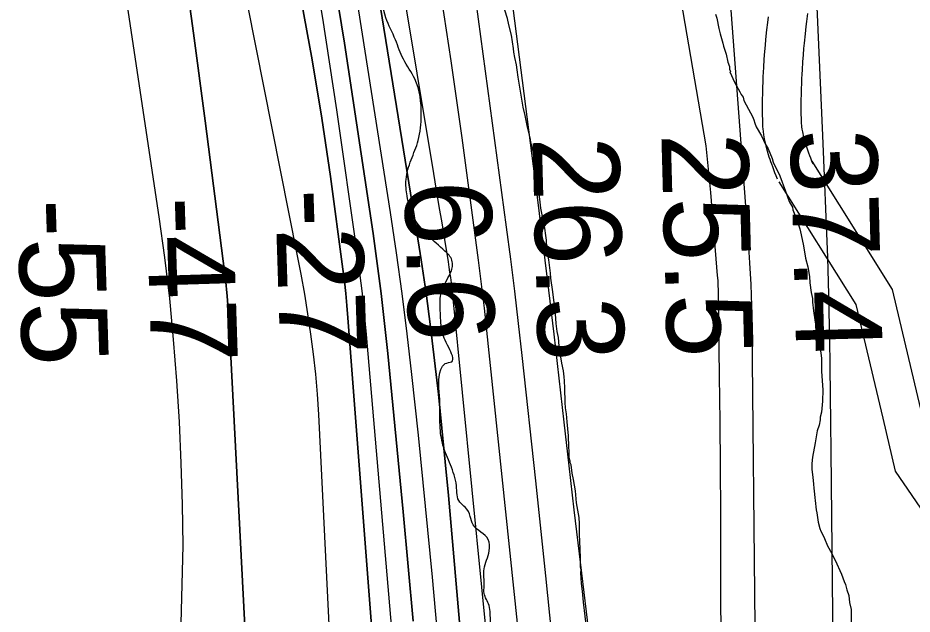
# Model space of a CAD drawing. Extents: x 3313447 to 3351316, y 703786 to 729172.
# Drawn here: x 3324640 to 3325333, y 725943 to 726405 of the extents above; entities that cross this region are included whole.
import ezdxf

# ---------------------------------------------------------------- set-up
doc = ezdxf.new("R2010")
doc.units = 0
for name, color, linetype in [('V-RIVR-EDGE', 7, 'Continuous'), ('V-RIVR-RANG', 7, 'Continuous'), ('V-ROAD-CNTR', 7, 'Continuous'), ('V-SITE-VEGE', 7, 'Continuous'), ('V-TOPO-DPTH', 7, 'Continuous'), ('V-TOPO-MAJR', 7, 'Continuous'), ('V-TOPO-MINR', 7, 'Continuous'), ('V-TOPO-WATR', 7, 'Continuous')]:
    doc.layers.add(name, color=color, linetype=linetype)

msp = doc.modelspace()

# ---------------------------------------------------------------- linework, layer by layer
at = {"layer": 'V-RIVR-EDGE'}
msp.add_spline([(3325128.87, 723979.74), (3325130.86, 724002.62), (3325129.36, 724023.95), (3325130.2, 724049.16), (3325132.57, 724063.89), (3325132.59, 724075.13), (3325133.05, 724103.44), (3325133.48, 724121.67), (3325133.91, 724137.18), (3325133.21, 724168.98), (3325130.96, 724198.07), (3325127.51, 724215.53), (3325123.67, 724232.22), (3325122.55, 724248.12), (3325122.61, 724270.61), (3325119.95, 724295.82), (3325118.07, 724318.71), (3325113.49, 724348.19), (3325109.62, 724353.24), (3325108.47, 724357.13), (3325113.52, 724362.15), (3325113.54, 724367.58), (3325107.79, 724394.74), (3325101.65, 724423.46), (3325093.21, 724459.16), (3325088.22, 724479.72), (3325085.57, 724505.32), (3325081.83, 724561.56), (3325078.43, 724596.09), (3325065.73, 724636.45), (3325059.19, 724658.57), (3325056.89, 724670.99), (3325053.43, 724682.24), (3325053.46, 724693.87), (3325057.76, 724707.44), (3325061.28, 724721.78), (3325070.21, 724724.08), (3325076.03, 724725.62), (3325080.31, 724732.98), (3325086.54, 724740.33), (3325091.62, 724755.83), (3325097.48, 724775.2), (3325101.02, 724793.03), (3325102.29, 724836.47), (3325108.59, 724877.17), (3325112.52, 724897.71), (3325114.88, 724911.28), (3325115.31, 724927.18), (3325108.05, 724971.79), (3325103.09, 725004.38), (3325096.97, 725038.52), (3325094.7, 725060.63), (3325092.8, 725076.15), (3325091.36, 725123.08), (3325085.2, 725138.22), (3325079.8, 725152.58), (3325077.53, 725173.14), (3325077.94, 725185.16), (3325081.46, 725196.01), (3325081.87, 725202.99), (3325081.52, 725221.6), (3325081.56, 725235.18), (3325076.93, 725247.6), (3325076.95, 725255.74), (3325073.9, 725274.36), (3325073.56, 725294.14), (3325072.8, 725300.35), (3325066.61, 725305.02), (3325061.57, 725307.36), (3325056.93, 725312.41), (3325056.16, 725315.52), (3325058.89, 725319.77), (3325063.16, 725321.7), (3325064.33, 725325.97), (3325062.41, 725333.34), (3325051.96, 725343.45), (3325044.62, 725354.32), (3325040.39, 725367.91), (3325037.73, 725388.47), (3325034.69, 725415.23), (3325032.81, 725437.34), (3325028.98, 725457.52), (3325022.42, 725471.88), (3325019.34, 725480.81), (3325019.76, 725495.16), (3325021.34, 725506.4), (3325027.58, 725521.51), (3325028.39, 725531.59), (3325027.65, 725549.82), (3325028.07, 725560.68), (3325030.05, 725576.96), (3325030.08, 725587.82), (3325026.6, 725594.81), (3325021.19, 725600.64), (3325015.79, 725611.9), (3325011.95, 725627.42), (3325013.54, 725643.31), (3325023.68, 725668.5), (3325024.5, 725685.17), (3325023.37, 725697.2), (3325016.8, 725707.68), (3324999.38, 725722.07), (3324999.41, 725730.99), (3325002.15, 725743.01), (3325009.93, 725753.85), (3325016.55, 725764.3), (3325016.96, 725772.06), (3325016.99, 725783.3), (3325013.15, 725802.31), (3325012.8, 725817.05), (3325005.46, 725827.93), (3325004.7, 725833.75), (3325008.98, 725840.72), (3325012.11, 725849.63), (3325012.14, 725863.2), (3325003.65, 725879.9), (3324999.04, 725896.59), (3325000.61, 725905.5), (3325006.06, 725911.31), (3325008.78, 725917.12), (3325006.12, 725937.29), (3325004.99, 725950.09), (3325001.13, 725959.4), (3325001.15, 725965.22), (3325001.18, 725978.41), (3325005.09, 725992.36), (3325004.34, 726001.28), (3324992.73, 726012.55), (3324990.42, 726019.15), (3324986.56, 726026.14), (3324982.31, 726030.03), (3324979.62, 726042.84), (3324975.01, 726059.13), (3324969.23, 726074.27), (3324966.94, 726089.4), (3324966.61, 726112.67), (3324968.99, 726135.55), (3324970.94, 726137.48), (3324975.98, 726139.02), (3324973.68, 726149.88), (3324968.29, 726163.86), (3324967.16, 726178.6), (3324967.18, 726188.29), (3324970.31, 726198.76), (3324976.55, 726212.7), (3324976.18, 726217.74), (3324970.77, 726224.74), (3324957.61, 726236.79), (3324946.4, 726251.17), (3324941.4, 726267.47), (3324940.65, 726280.27), (3324944.57, 726295.38), (3324950.04, 726310.49), (3324952.41, 726330.26), (3324947.44, 726358.2), (3324938.56, 726373.35), (3324932.39, 726388.48), (3324925.06, 726405.57), (3324920.86, 726429.23), (3324918.6, 726458.32), (3324919.04, 726480.04), (3324922.18, 726492.83), (3324928.02, 726504.45), (3324929.21, 726515.3), (3324925.75, 726525.4), (3324920.34, 726533.17), (3324911.44, 726540.94), (3324898.65, 726546.4), (3324898.27, 726549.51), (3324904.11, 726556.86), (3324904.12, 726561.51), (3324900.3, 726584.79), (3324894.17, 726616.61), (3324886.87, 726644.55), (3324883.07, 726672.48), (3324880.42, 726698.86), (3324875.46, 726733.38), (3324872.42, 726758.21), (3324873.62, 726772.56), (3324869.79, 726791.95), (3324865.97, 726817.17), (3324860.21, 726840.84), (3324856.37, 726855.2), (3324854.85, 726866.45), (3324854.86, 726869.94), (3324856.45, 726886.22), (3324861.93, 726906.38), (3324860.41, 726921.12), (3324853.87, 726943.24), (3324847.71, 726958.38), (3324847.71, 726960.32), (3324853.93, 726966.12), (3324853.94, 726970.77), (3324846.22, 726982.81), (3324842.36, 726990.97), (3324841.61, 727000.66), (3324840.46, 727006.09), (3324839.31, 727011.91), (3324833.89, 727017.36), (3324828.47, 727018.53), (3324827.31, 727023.58), (3324828.12, 727034.05), (3324830.45, 727038.31), (3324835.16, 727060.79), (3324840.61, 727066.2), (3324842.18, 727073.96), (3324840.66, 727089.47), (3324833.35, 727110.43), (3324827.58, 727129.45), (3324826.81, 727134.88), (3324828.77, 727139.92), (3324829.55, 727143.4), (3324829.57, 727149.61), (3324828.44, 727167.06), (3324824.98, 727178.32), (3324821.51, 727187.25), (3324811.84, 727196.19), (3324806.43, 727205.12), (3324802.59, 727217.93), (3324797.62, 727246.64), (3324789.21, 727297.46), (3324787.34, 727325.78), (3324787.03, 727354.86), (3324786.03, 727361.49)], degree=3, dxfattribs=at)
at = {"layer": 'V-ROAD-CNTR'}
for points in [[(3325228.57, 726280.56), (3325227.52, 726283.06), (3325226.53, 726285.48), (3325225.62, 726287.78), (3325224.78, 726289.95), (3325224.03, 726292.01), (3325223.34, 726293.95), (3325222.71, 726295.79), (3325222.14, 726297.54), (3325221.61, 726299.22), (3325220.71, 726302.29), (3325219.97, 726305.06), (3325219.38, 726307.52), (3325218.91, 726309.69), (3325218.53, 726311.61), (3325218.23, 726313.3), (3325217.99, 726314.85), (3325217.64, 726317.42), (3325217.42, 726319.42), (3325217.28, 726320.98), (3325217.13, 726323.24), (3325217.04, 726325.48), (3325216.93, 726331.42), (3325216.91, 726336.95), (3325216.94, 726342.12), (3325217.03, 726346.98), (3325217.15, 726351.52), (3325217.3, 726355.78), (3325217.48, 726359.77), (3325217.67, 726363.51), (3325217.87, 726367.03), (3325218.3, 726373.56), (3325218.73, 726379.29), (3325219.15, 726384.29), (3325219.55, 726388.68), (3325220.31, 726396.28), (3325220.93, 726401.99), (3325221.42, 726406.28)], [(3325256.23, 726292.17), (3325255.23, 726294.54), (3325254.36, 726296.68), (3325253.57, 726298.66), (3325252.87, 726300.5), (3325252.23, 726302.22), (3325251.67, 726303.82), (3325251.16, 726305.3), (3325250.71, 726306.68), (3325250.32, 726307.92), (3325249.61, 726310.36), (3325249.06, 726312.43), (3325248.63, 726314.21), (3325248.29, 726315.76), (3325248.03, 726317.11), (3325247.82, 726318.28), (3325247.67, 726319.24), (3325247.42, 726321.08), (3325247.27, 726322.4), (3325247.19, 726323.32), (3325247.09, 726324.82), (3325247.03, 726326.33), (3325246.93, 726331.76), (3325246.91, 726336.92), (3325246.94, 726341.76), (3325247.02, 726346.31), (3325247.14, 726350.58), (3325247.28, 726354.59), (3325247.44, 726358.36), (3325247.62, 726361.89), (3325247.81, 726365.19), (3325248.22, 726371.44), (3325248.64, 726376.9), (3325249.04, 726381.68), (3325249.42, 726385.84), (3325250.15, 726393.18), (3325250.74, 726398.67), (3325251.21, 726402.77), (3325251.96, 726408.96)], [(3325255.11, 726294.33), (3325317.31, 726195.02), (3325339.34, 726102.09), (3325347.76, 726066.5), (3325371.43, 726031.74), (3325406.99, 726001.59), (3325434.13, 725987.88)], [(3325229.68, 726278.4), (3325289.26, 726183.28), (3325310.15, 726095.18), (3325319.84, 726054.2), (3325348.92, 726011.49), (3325390.29, 725976.42), (3325431.07, 725955.81)]]:
    msp.add_lwpolyline(points, dxfattribs=at)
at = {"layer": 'V-SITE-VEGE'}
for points in [[(3325074.83, 726018.22), (3325072.81, 726029.6), (3325071.83, 726038.83), (3325070.49, 726047.72), (3325069.48, 726052.7), (3325068.47, 726059.1), (3325067.77, 726060.53), (3325067.79, 726061.95), (3325067.1, 726064.44), (3325067.15, 726069.41), (3325066.83, 726072.96), (3325066.55, 726081.48), (3325065.59, 726092.49), (3325064.93, 726098.53), (3325064.27, 726103.15), (3325063.96, 726107.42), (3325063.71, 726118.42), (3325063.41, 726124.11), (3325063.08, 726127.3), (3325062.77, 726131.92), (3325061.41, 726137.97), (3325059.4, 726151.12), (3325058.75, 726157.87), (3325057.73, 726162.49), (3325057.08, 726168.54), (3325056.44, 726175.99), (3325054.47, 726193.05), (3325052.8, 726203.72), (3325052.48, 726207.63), (3325051.16, 726217.93), (3325050.48, 726221.84), (3325049.83, 726227.53), (3325049.52, 726233.21), (3325048.85, 726236.77), (3325048.19, 726242.45), (3325045.15, 726258.1), (3325044.48, 726262.72), (3325043.83, 726269.11), (3325042.8, 726273.03), (3325040.49, 726291.51), (3325039.84, 726297.55), (3325039.17, 726302.17), (3325037.46, 726308.93), (3325037.13, 726311.42), (3325034.73, 726320.67), (3325033.04, 726329.92), (3325031.33, 726336.32), (3325028.98, 726350.19), (3325027.64, 726359.43), (3325026.64, 726365.12), (3325026.31, 726369.03), (3325024.95, 726374.72), (3325024.28, 726378.98), (3325023.95, 726381.83), (3325022.27, 726392.14), (3325020.22, 726399.97), (3325019.2, 726404.95), (3325017.13, 726411.35)], [(3325180.39, 726408.39), (3325181.42, 726405.19), (3325183.12, 726397.36)], [(3325183.12, 726397.36), (3325184.15, 726393.09), (3325186.21, 726385.97), (3325186.54, 726383.49), (3325188.61, 726377.43), (3325189.98, 726371.03), (3325191.36, 726367.82), (3325191.34, 726365.69), (3325192.04, 726363.91), (3325191.68, 726363.56), (3325195.15, 726355.72), (3325199.34, 726348.22), (3325200.39, 726346.08), (3325201.79, 726343.94), (3325202.47, 726341.45), (3325205.96, 726334.67), (3325209.1, 726328.97), (3325210.14, 726326.47), (3325210.83, 726323.98), (3325211.86, 726321.13), (3325216.06, 726313.99), (3325218.84, 726307.93), (3325221.29, 726304), (3325224.41, 726296.52), (3325225.09, 726293.67), (3325230.32, 726282.97), (3325234.82, 726271.22), (3325236.54, 726265.88), (3325237.94, 726262.67), (3325240.03, 726258.74), (3325240.36, 726256.61), (3325243.83, 726248.41), (3325245.9, 726242), (3325246.93, 726237.38), (3325248.62, 726228.85), (3325250.3, 726219.25), (3325252.02, 726212.48), (3325253.37, 726205.02), (3325253.67, 726200.05), (3325254.67, 726192.58), (3325255.69, 726187.96), (3325255.66, 726185.12), (3325256.31, 726178.37), (3325258.32, 726166.28), (3325259, 726163.44), (3325259.67, 726158.81), (3325261.04, 726153.47), (3325262.03, 726145.66), (3325262.7, 726141.75), (3325262.61, 726131.45), (3325263.54, 726117.25), (3325263.46, 726108.37), (3325262.67, 726099.86), (3325261.56, 726095.97), (3325261.54, 726093.84), (3325260.8, 726089.94), (3325259.33, 726085.34), (3325257.83, 726076.12), (3325255.59, 726065.14), (3325255.19, 726060.18), (3325255.15, 726055.56), (3325255.8, 726049.52), (3325256.46, 726044.19), (3325256.79, 726040.99), (3325257.1, 726036.38), (3325257.42, 726033.53), (3325257.76, 726031.4), (3325258.4, 726024.29), (3325259.09, 726021.8), (3325260.09, 726014.7), (3325261.46, 726009.71), (3325262.15, 726007.58), (3325263.89, 726004.36), (3325264.93, 726001.87), (3325267.37, 725996.17), (3325270.51, 725990.46), (3325271.55, 725987.96), (3325273.3, 725985.11), (3325278.16, 725974.41), (3325280.24, 725968.71), (3325281.28, 725966.22), (3325282.31, 725962.31), (3325283.69, 725957.68), (3325284.35, 725952.34), (3325285.71, 725947.01), (3325285.59, 725933.88)], [(3325080.75, 725930.84), (3325078.11, 725952.52), (3325077.48, 725961.04), (3325076.48, 725967.09), (3325076.2, 725975.25), (3325076.22, 725977.74), (3325075.89, 725979.87), (3325075.94, 725985.55), (3325075.67, 725995.14), (3325075.35, 725997.98), (3325075.07, 726006.5), (3325075.14, 726013.25), (3325074.83, 726018.22)]]:
    msp.add_lwpolyline(points, dxfattribs=at)
at = {"layer": 'V-TOPO-DPTH'}
for points in [[(3324674.27, 727084.41), (3324746.92, 726597.31), (3324756.84, 726529.48), (3324766.51, 726461.62), (3324775.79, 726393.7), (3324784.81, 726325.74), (3324798.96, 726216.81), (3324800.56, 726203.28), (3324801.95, 726189.73), (3324803.02, 726176.15), (3324803.89, 726162.55), (3324832.27, 725615.79)], [(3324832.27, 725615.79), (3324803.89, 726162.55), (3324803.02, 726176.15), (3324801.95, 726189.73), (3324800.56, 726203.28), (3324798.96, 726216.81), (3324784.81, 726325.74), (3324775.79, 726393.7), (3324766.51, 726461.62), (3324756.84, 726529.48), (3324746.92, 726597.31), (3324674.27, 727084.41)], [(3324773.84, 726988.71), (3324821.63, 726771.12), (3324841.69, 726675.22), (3324860.45, 726579.08), (3324877.28, 726482.59), (3324892.82, 726385.85), (3324915.01, 726238.29), (3324918.3, 726215.13), (3324921.35, 726191.94), (3324924.02, 726168.71), (3324926.45, 726145.45), (3324938.28, 726022.61), (3324946.15, 725937.88)], [(3324773.84, 726988.71), (3324821.63, 726771.12), (3324841.69, 726675.22), (3324860.45, 726579.08), (3324877.28, 726482.59), (3324892.82, 726385.85), (3324915.01, 726238.29), (3324918.3, 726215.13), (3324921.35, 726191.94), (3324924.02, 726168.71), (3324926.45, 726145.45), (3324938.28, 726022.61), (3324946.15, 725937.88)], [(3324903.25, 725483.45), (3324872.94, 726098.1), (3324871.95, 726113.74), (3324870.67, 726129.36), (3324868.94, 726144.93), (3324866.93, 726160.47), (3324864.57, 726175.98), (3324862.05, 726191.45), (3324859.28, 726206.88), (3324856.35, 726222.29), (3324805.16, 726480.35), (3324783.29, 726594.75), (3324762.49, 726709.34), (3324743.28, 726824.2), (3324725.14, 726939.25)], [(3324903.25, 725483.45), (3324872.94, 726098.1), (3324871.95, 726113.74), (3324870.67, 726129.36), (3324868.94, 726144.93), (3324866.93, 726160.47), (3324864.57, 726175.98), (3324862.05, 726191.45), (3324859.28, 726206.88), (3324856.35, 726222.29), (3324805.16, 726480.35), (3324783.29, 726594.75), (3324762.49, 726709.34), (3324743.28, 726824.2), (3324725.14, 726939.25)], [(3324931.76, 725702.87), (3324895.59, 726173.04), (3324894.78, 726182.49), (3324893.87, 726191.91), (3324892.79, 726201.33), (3324891.61, 726210.73), (3324881.97, 726282.61), (3324875.33, 726327.85), (3324867.95, 726372.95), (3324859.46, 726417.87), (3324850.23, 726462.64), (3324846.65, 726478.98), (3324835.11, 726531.84), (3324823.63, 726584.71), (3324812.22, 726637.59), (3324800.87, 726690.49), (3324781.44, 726781.32), (3324768.3, 726845.89), (3324756.01, 726910.62)], [(3324756.01, 726910.62), (3324768.3, 726845.89), (3324781.44, 726781.32), (3324800.87, 726690.49), (3324812.22, 726637.59), (3324823.63, 726584.71), (3324835.11, 726531.84), (3324846.65, 726478.98), (3324850.23, 726462.64), (3324859.46, 726417.87), (3324867.95, 726372.95), (3324875.33, 726327.85), (3324881.97, 726282.61), (3324891.61, 726210.73), (3324892.79, 726201.33), (3324893.87, 726191.91), (3324894.78, 726182.49), (3324895.59, 726173.04), (3324931.76, 725702.87)], [(3325022.87, 725467.28), (3324973.42, 726035.26), (3324971.02, 726061.45), (3324968.48, 726087.61), (3324965.7, 726113.76), (3324962.78, 726139.89), (3324959.56, 726165.98), (3324956.12, 726192.04), (3324952.33, 726218.05), (3324948.31, 726244.03), (3324886.5, 726626.37), (3324871.47, 726718.05), (3324856.14, 726809.68), (3324840.39, 726901.23)], [(3324840.39, 726901.23), (3324856.14, 726809.68), (3324871.47, 726718.05), (3324886.5, 726626.37), (3324948.31, 726244.03), (3324952.33, 726218.05), (3324956.12, 726192.04), (3324959.56, 726165.98), (3324962.78, 726139.89), (3324965.7, 726113.76), (3324968.48, 726087.61), (3324971.02, 726061.45), (3324973.42, 726035.26), (3325022.87, 725467.28)], [(3325116.62, 724677.97), (3325077.58, 725361.22), (3325076.13, 725385.02), (3325074.55, 725408.8), (3325072.79, 725432.58), (3325070.91, 725456.34), (3325061.14, 725574.1), (3325054.02, 725656.71), (3325046.55, 725739.29), (3325038.57, 725821.83), (3325030.23, 725904.33), (3325002.74, 726168.09), (3325001.39, 726180.49), (3324999.97, 726192.87), (3324998.44, 726205.25), (3324996.84, 726217.61), (3324984.12, 726312.52), (3324975.68, 726372.26), (3324966.67, 726431.92), (3324956.81, 726491.44), (3324946.38, 726550.87), (3324899.37, 726807.96), (3324890.83, 726854.79), (3324882.32, 726901.62)]]:
    msp.add_lwpolyline(points, dxfattribs=at)
at = {"layer": 'V-TOPO-MAJR'}
for points in [[(3325217.91, 724582.34), (3325187.9, 725371.52), (3325187.23, 725391.9), (3325186.7, 725412.28), (3325186.39, 725432.67), (3325186.23, 725453.06), (3325184.66, 725986.93), (3325184.51, 726022.15), (3325184.3, 726057.36), (3325183.99, 726092.58), (3325183.61, 726127.79), (3325182.86, 726190.59), (3325182.77, 726194.41), (3325182.63, 726198.22), (3325182.41, 726202.02), (3325182.14, 726205.83), (3325176.8, 726270.26), (3325173.28, 726306.21), (3325023.56, 727177.91)], [(3324771.11, 724607.35), (3324772.46, 724758.37), (3324773.12, 724860.16), (3324773.44, 724961.95), (3324773.25, 725063.74), (3324772.73, 725165.54), (3324771.36, 725343.01), (3324771.16, 725371.2), (3324770.96, 725399.4), (3324770.79, 725427.6), (3324756.17, 725543.57), (3324767.78, 725996.44), (3324767.31, 726028.42), (3324766.43, 726060.38), (3324764.95, 726092.32), (3324763.07, 726124.24), (3324760.5, 726156.11), (3324757.42, 726187.92), (3324753.57, 726219.65), (3324749.22, 726251.33), (3324675.86, 726740.71), (3324665.76, 726811.33), (3324656.32, 726882.04), (3324647.84, 726952.87)]]:
    msp.add_lwpolyline(points, dxfattribs=at)
at = {"layer": 'V-TOPO-MINR'}
for points in [[(3325317.83, 724581.5), (3325279.22, 725364.79), (3325278.13, 725389.94), (3325277.23, 725415.09), (3325276.64, 725440.26), (3325276.24, 725465.42), (3325270.2, 726069.63), (3325269.96, 726091.47), (3325269.69, 726113.32), (3325269.38, 726135.17), (3325269.04, 726157.02), (3325268.95, 726162.81), (3325268.57, 726181.76), (3325268.1, 726200.71), (3325267.49, 726219.65), (3325266.79, 726238.59), (3325266.01, 726257.53), (3325265.22, 726276.47), (3325264.41, 726295.41), (3325263.59, 726314.34), (3325225.4, 727180.8)], [(3324674.27, 727084.41), (3324746.92, 726597.31), (3324756.84, 726529.48), (3324766.51, 726461.62), (3324775.79, 726393.7), (3324784.81, 726325.74), (3324798.96, 726216.81), (3324800.56, 726203.28), (3324801.95, 726189.73), (3324803.02, 726176.15), (3324803.89, 726162.55), (3324832.27, 725615.79)], [(3324946.15, 725937.88), (3324938.28, 726022.61), (3324926.45, 726145.45), (3324924.02, 726168.71), (3324921.35, 726191.94), (3324918.3, 726215.13), (3324915.01, 726238.29), (3324892.82, 726385.85), (3324877.28, 726482.59), (3324860.45, 726579.08), (3324841.69, 726675.22), (3324821.63, 726771.12), (3324773.84, 726988.71)], [(3324903.25, 725483.45), (3324872.94, 726098.1), (3324871.95, 726113.74), (3324870.67, 726129.36), (3324868.94, 726144.93), (3324866.93, 726160.47), (3324864.57, 726175.98), (3324862.05, 726191.45), (3324859.28, 726206.88), (3324856.35, 726222.29), (3324805.16, 726480.35), (3324783.29, 726594.75), (3324762.49, 726709.34), (3324743.28, 726824.2), (3324725.14, 726939.25)], [(3325029.2, 725662.57), (3324976.96, 726190.64), (3324976.7, 726193), (3324976.6, 726193.79), (3324975.77, 726200.25), (3324975.24, 726204.27), (3324974.67, 726208.28), (3324974.07, 726212.29), (3324973.44, 726216.29), (3324970.58, 726233.8), (3324968.5, 726246.55), (3324966.4, 726259.3), (3324964.3, 726272.05), (3324962.19, 726284.79), (3324872.44, 726824.73), (3324862.74, 726883.43), (3324853.11, 726942.14)], [(3325263.15, 724611.79), (3325232.6, 725060.35), (3325228.82, 725119.11), (3325225.34, 725177.88), (3325222.29, 725236.68), (3325219.53, 725295.49), (3325215, 725400.5), (3325214.77, 725406.83), (3325214.59, 725413.15), (3325214.5, 725419.48), (3325214.45, 725425.8), (3325214.41, 725509.61), (3325214.31, 725557.85), (3325214.13, 725606.08), (3325213.81, 725654.31), (3325213.41, 725702.54), (3325208.87, 726165.56), (3325208.54, 726182.26), (3325208, 726198.95), (3325207.13, 726215.63), (3325206.04, 726232.29), (3325162.62, 726811.97), (3325157.59, 726876.01), (3325152.22, 726940.01)], [(3324966, 725917.03), (3324961.1, 725972.09), (3324955.77, 726027.12), (3324950.14, 726082.11), (3324945.14, 726129.15), (3324941.56, 726160.57), (3324937.67, 726191.96), (3324933.3, 726223.29), (3324928.62, 726254.57), (3324899.06, 726442.41), (3324878.92, 726564.84), (3324857.63, 726687.07), (3324834.64, 726808.99), (3324810.51, 726930.7)], [(3324931.76, 725702.87), (3324895.59, 726173.04), (3324894.78, 726182.49), (3324893.87, 726191.91), (3324892.79, 726201.33), (3324891.61, 726210.73), (3324881.97, 726282.61), (3324875.33, 726327.85), (3324867.95, 726372.95), (3324859.46, 726417.87), (3324850.23, 726462.64), (3324846.65, 726478.98), (3324835.11, 726531.84), (3324823.63, 726584.71), (3324812.22, 726637.59), (3324800.87, 726690.49), (3324781.44, 726781.32), (3324768.3, 726845.89), (3324756.01, 726910.62)], [(3325093.26, 725840.38), (3325075.09, 725990.13), (3325071.02, 726024.15), (3325067, 726058.19), (3325063.09, 726092.23), (3325059.24, 726126.28), (3325055.36, 726160.33), (3325051.36, 726194.36), (3325047.19, 726228.37), (3325042.91, 726262.37), (3324965.91, 726861.94), (3324959.04, 726915.55)], [(3324933.08, 725892.71), (3324909.96, 726160.07), (3324908.45, 726176.01), (3324906.77, 726191.93), (3324904.82, 726207.82), (3324902.7, 726223.69), (3324886.97, 726334.23), (3324876.06, 726405.21), (3324864.1, 726476.01), (3324850.56, 726546.51), (3324835.96, 726616.83), (3324816.4, 726705.99), (3324805.36, 726756.5), (3324794.37, 726807.02), (3324783.45, 726857.56), (3324772.59, 726908.11)], [(3325056.58, 725899.46), (3325049.03, 725973.03), (3325041.24, 726046.57), (3325030.7, 726143.82), (3325027.9, 726168.71), (3325024.98, 726193.59), (3325021.85, 726218.44), (3325018.6, 726243.28), (3324993.17, 726431.63), (3324976.74, 726550.57), (3324959.81, 726669.45), (3324942.15, 726788.21), (3324924, 726906.91)], [(3325116.62, 724677.97), (3325077.58, 725361.22), (3325076.13, 725385.02), (3325074.55, 725408.8), (3325072.79, 725432.58), (3325070.91, 725456.34), (3325061.14, 725574.1), (3325054.02, 725656.71), (3325046.55, 725739.29), (3325038.57, 725821.83), (3325030.23, 725904.33), (3325002.74, 726168.09), (3325001.39, 726180.49), (3324999.97, 726192.87), (3324998.44, 726205.25), (3324996.84, 726217.61), (3324984.12, 726312.52), (3324975.68, 726372.26), (3324966.67, 726431.92), (3324956.81, 726491.44), (3324946.38, 726550.87), (3324899.37, 726807.96), (3324890.83, 726854.79), (3324882.32, 726901.62)]]:
    msp.add_lwpolyline(points, dxfattribs=at)
at = {"layer": 'V-TOPO-WATR'}
msp.add_lwpolyline([(3325022.87, 725467.28), (3324973.42, 726035.26), (3324971.02, 726061.45), (3324968.48, 726087.61), (3324965.7, 726113.76), (3324962.78, 726139.89), (3324959.56, 726165.98), (3324956.12, 726192.04), (3324952.33, 726218.05), (3324948.31, 726244.03), (3324886.5, 726626.37), (3324871.47, 726718.05), (3324856.14, 726809.68), (3324840.39, 726901.23)], dxfattribs=at)

# ---------------------------------------------------------------- texts
at = {"layer": 'V-RIVR-RANG'}
for s, rotation, p in [('37.4', 271.52833, (3325238.44, 726318.68)), ('26.3', 271.52833, (3325038.53, 726312.85)), ('25.5', 271.52833, (3325138.48, 726315.76)), ('6.6', 271.52833, (3324939.41, 726278.55)), ('-27', 271.81175, (3324839.12, 726272.3)), ('-55', 271.81175, (3324639.27, 726264.36)), ('-47', 271.81175, (3324739.26, 726266.22))]:
    msp.add_text(s, height=67, rotation=rotation, dxfattribs=at).set_placement(p)

doc.saveas('drawing.dxf')
